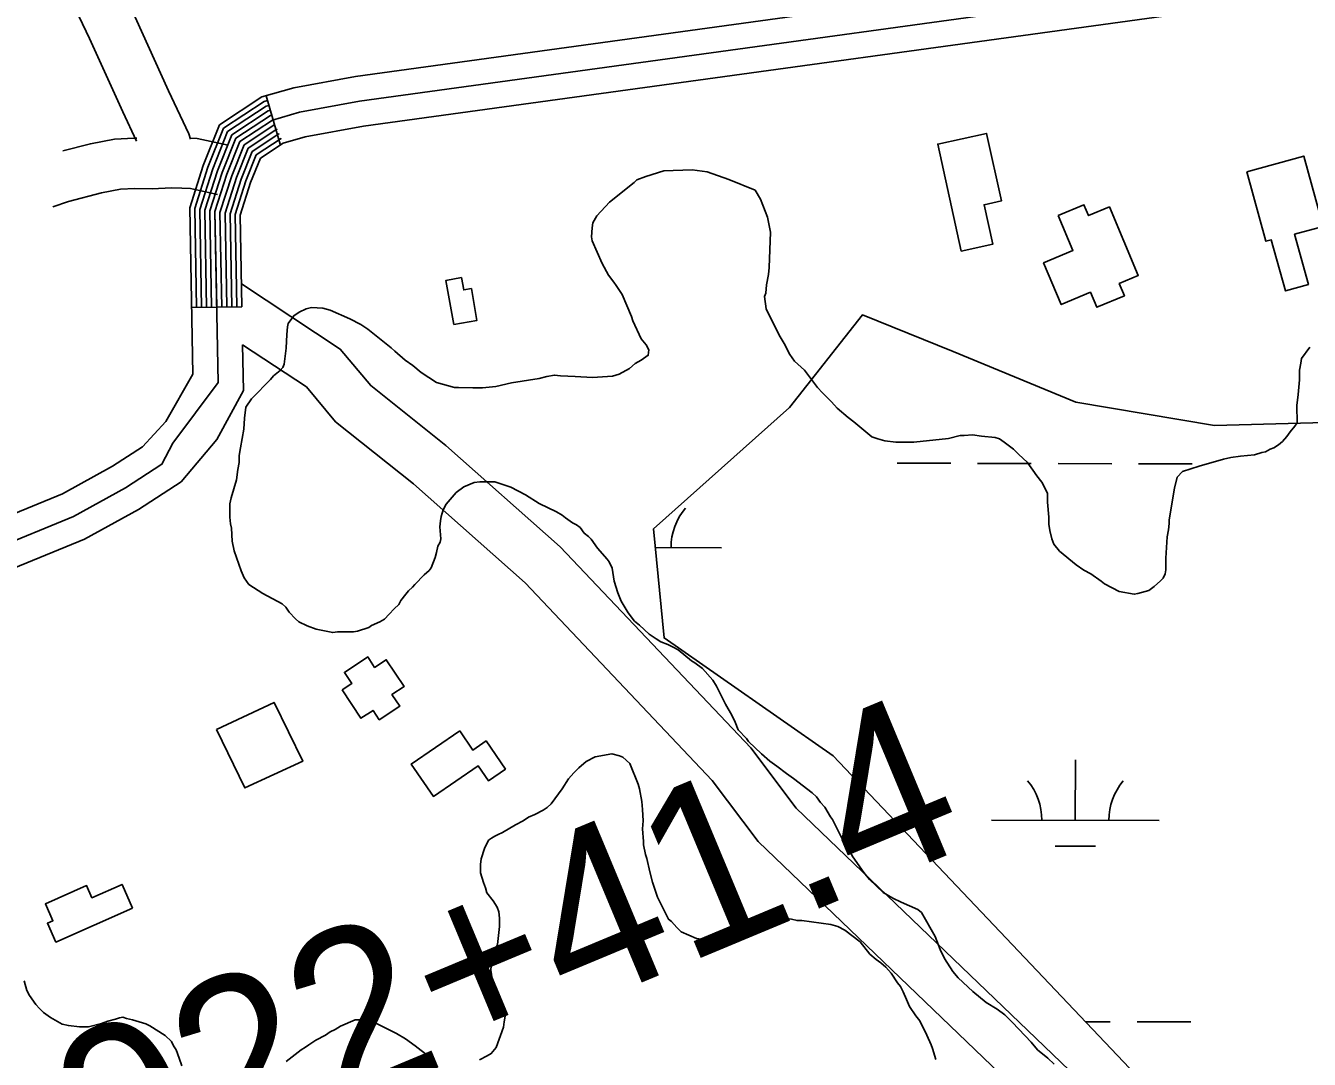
# Model space of a CAD drawing. Extents: x 3161514 to 3199414, y 831166 to 856601.
# Drawn here: x 3192163 to 3192928, y 849781 to 850398 of the extents above; entities that cross this region are included whole.
import ezdxf

# ---------------------------------------------------------------- set-up
doc = ezdxf.new("R2010")
doc.units = 0
for name, color, linetype in [('V-BLDG-OTLN', 7, 'Continuous'), ('V-ROAD-CNTR', 7, 'Continuous'), ('V-SITE-VEGE', 7, 'Continuous'), ('V-SURV-IDEN', 7, 'Continuous'), ('V-WETL-SWMP', 7, 'Continuous')]:
    doc.layers.add(name, color=color, linetype=linetype)

msp = doc.modelspace()

# ---------------------------------------------------------------- linework, layer by layer
at = {"layer": 'V-BLDG-OTLN'}
for points in [[(3192720.58, 850263.13), (3192706.58, 850326.93), (3192735.64, 850333.3), (3192744.49, 850292.99), (3192734.22, 850290.74), (3192739.38, 850267.25)], [(3192890.75, 850310.31), (3192924.8, 850319.75), (3192936.41, 850277.88), (3192919.28, 850273.12), (3192927.58, 850243.17), (3192913.8, 850239.34), (3192905.34, 850269.83), (3192902.22, 850268.97)], [(3192778.4, 850284.32), (3192793.72, 850290.79), (3192796.48, 850284.26), (3192808.86, 850289.49), (3192826.12, 850248.59), (3192814.73, 850243.78), (3192817.8, 850236.53), (3192801.38, 850229.6), (3192797.57, 850238.61), (3192780.15, 850231.25), (3192769.66, 850256.11), (3192787.18, 850263.5)], [(3192417.99, 850219.37), (3192413.35, 850245.67), (3192422.62, 850247.3), (3192423.92, 850239.97), (3192428.51, 850240.78), (3192431.86, 850221.82)], [(3192351.48, 850001.57), (3192357.17, 850005.33), (3192352.8, 850011.96), (3192366.75, 850021.16), (3192370.83, 850014.96), (3192377.78, 850019.54), (3192388.35, 850003.49), (3192381.18, 849998.76), (3192385.78, 849991.78), (3192373.58, 849983.73), (3192369.88, 849989.34), (3192362.66, 849984.59)], [(3192276.52, 849977.85), (3192310.93, 849994.09), (3192327.98, 849959.04), (3192293.4, 849943.11)], [(3192421.55, 849977.08), (3192429.35, 849965.68), (3192437.28, 849971.11), (3192448.78, 849954.3), (3192438.62, 849947.35), (3192432.48, 849956.32), (3192405.83, 849938.08), (3192392.67, 849957.32)], [(3192226.54, 849871.38), (3192180.78, 849851.16), (3192175.79, 849862.46), (3192179.05, 849863.91), (3192174.6, 849873.99), (3192199.15, 849884.84), (3192202.33, 849877.66), (3192220.26, 849885.58)]]:
    msp.add_lwpolyline(points, close=True, dxfattribs=at)
at = {"layer": 'V-ROAD-CNTR'}
for p, q in [((3192306.17, 850355.76), (3192314.5, 850326.94)), ((3192261.66, 850229.43), (3192291.65, 850229.98))]:
    msp.add_line(p, q, dxfattribs=at)
for points in [[(3191674.95, 849962.02), (3191692.09, 849963.19), (3191708.64, 849964.64), (3191727.85, 849967.77), (3191854.37, 850006.34), (3192137.62, 850099.17), (3192184.82, 850118.45), (3192214.59, 850134.84), (3192232.53, 850146.49), (3192246.31, 850161.5), (3192262.39, 850189.72), (3192260.57, 850288.88), (3192268.65, 850314.12), (3192278.34, 850338.31), (3192303.63, 850355.03), (3192322.6, 850360.51), (3192359.46, 850367.28), (3192952.17, 850448.95)], [(3192954.6, 850434.14), (3192361.84, 850352.46), (3192326.05, 850345.89), (3192309.99, 850341.25), (3192290.52, 850328.38), (3192282.77, 850309.04), (3192275.61, 850286.67), (3192277.48, 850184.87), (3192250.54, 850148.68), (3192244.03, 850136.07), (3192222.31, 850121.97), (3192191.29, 850104.89), (3192142.8, 850085.08), (3191858.89, 849992.03), (3191731.26, 849953.13), (3191710.5, 849949.74), (3191693.25, 849948.24), (3191672.21, 849946.8), (3191505.86, 849935.55)], [(3192291.65, 850229.98), (3192290.65, 850284.46), (3192296.9, 850303.95), (3192302.7, 850318.45), (3192316.36, 850327.48), (3192329.49, 850331.28), (3192364.22, 850337.65), (3192957.03, 850419.34)], [(3192261.04, 850329.89), (3192260.12, 850333.06), (3192247.93, 850358.72), (3192228.01, 850402.5), (3192223.85, 850411.32)], [(3192228.96, 850328.73), (3192220.72, 850346.07), (3192200.78, 850389.89), (3192194.68, 850402.84)], [(3192264.66, 850229.48), (3192263.57, 850288.44), (3192271.48, 850313.1), (3192280.77, 850336.32), (3192304.9, 850352.27), (3192307, 850352.88)], [(3192267.66, 850229.54), (3192266.58, 850288), (3192274.3, 850312.09), (3192283.21, 850334.34), (3192306.18, 850349.52), (3192307.83, 850350)], [(3192270.66, 850229.59), (3192269.59, 850287.56), (3192277.12, 850311.07), (3192285.65, 850332.35), (3192307.45, 850346.76), (3192308.67, 850347.12)], [(3192273.66, 850229.65), (3192272.6, 850287.11), (3192279.95, 850310.05), (3192288.08, 850330.37), (3192308.72, 850344.01), (3192309.5, 850344.23)], [(3192276.66, 850229.7), (3192275.61, 850286.67), (3192282.77, 850309.04), (3192290.52, 850328.38), (3192309.99, 850341.25), (3192310.33, 850341.35)], [(3192279.65, 850229.76), (3192278.62, 850286.23), (3192285.6, 850308.02), (3192292.96, 850326.39), (3192311.27, 850338.5), (3192311.17, 850338.47)], [(3192282.65, 850229.81), (3192281.63, 850285.79), (3192288.42, 850307), (3192295.39, 850324.41), (3192312.54, 850335.74), (3192312, 850335.59)], [(3192229.16, 850330.43), (3192227.47, 850330.47), (3192215.7, 850329.82), (3192201.39, 850327.09), (3192184.88, 850322.8)], [(3192283.57, 850326.18), (3192265.03, 850330.25), (3192261.01, 850330.43)], [(3192285.65, 850229.87), (3192284.63, 850285.35), (3192291.25, 850305.99), (3192297.83, 850322.42), (3192313.81, 850332.99), (3192312.83, 850332.71)], [(3192288.65, 850229.92), (3192287.64, 850284.9), (3192294.07, 850304.97), (3192300.27, 850320.44), (3192315.09, 850330.23), (3192313.67, 850329.82)], [(3192277.14, 850296.87), (3192261.1, 850300.39), (3192255.98, 850300.63), (3192249.75, 850300.75), (3192238.18, 850300.17), (3192227.9, 850300.45), (3192219.35, 850299.97), (3192207.97, 850297.81), (3192188.36, 850292.71), (3192178.96, 850289.52)], [(3192291.4, 850243.66), (3192350.34, 850204.74), (3192368.52, 850182.96), (3192413.23, 850147.26), (3192481.4, 850086.9), (3192595.04, 849967.01), (3192622.1, 849931.1), (3192809.51, 849751.1), (3193069.37, 849492.89), (3193097.91, 849394.12), (3193110.64, 849349.05)], [(3191363.32, 849880.36), (3191367.14, 849883.36), (3191406.56, 849895.31), (3191508.2, 849920.68), (3191673.23, 849931.83), (3191694.41, 849933.28), (3191712.36, 849934.85), (3191734.68, 849938.49), (3191863.42, 849977.73), (3192147.98, 850070.99), (3192197.77, 850091.33), (3192230.02, 850109.09), (3192255.54, 850125.66), (3192276.79, 850150.78), (3192292.57, 850180.03), (3192292.07, 850207.27)], [(3192292.07, 850207.27), (3192330.13, 850182.14), (3192347.43, 850161.41), (3192393.91, 850124.3), (3192460.53, 850065.31), (3192572.1, 849947.6), (3192599.58, 849911.13), (3192788.55, 849729.64), (3193042.71, 849477.09), (3193069.06, 849385.88), (3193081.77, 849340.89)]]:
    msp.add_lwpolyline(points, dxfattribs=at)
at = {"layer": 'V-SITE-VEGE'}
for points in [[(3192844.5, 850100.71), (3192844.11, 850097.01), (3192843.31, 850092.88), (3192842.56, 850080.12), (3192842.6, 850073.12), (3192842.2, 850070.65), (3192840.98, 850068.17), (3192839.34, 850066.51), (3192835.66, 850063.2), (3192832.38, 850060.71), (3192825.8, 850059.03), (3192823.74, 850058.6), (3192814.68, 850060.2), (3192806.01, 850064.68), (3192803.94, 850066.31), (3192797.74, 850070.81), (3192793.61, 850072.84), (3192789.06, 850076.11), (3192779.13, 850084.29), (3192775.82, 850088.39), (3192774.56, 850091.67), (3192773.3, 850096.61), (3192772.87, 850100.31), (3192772.84, 850104.43), (3192771.97, 850113.48), (3192771.94, 850118.83), (3192768.61, 850125.4), (3192765.71, 850129.09), (3192759.9, 850137.29), (3192754.93, 850141.79), (3192751.62, 850145.06), (3192746.24, 850149.15), (3192743.35, 850151.19), (3192740.88, 850152), (3192732.64, 850152.78), (3192727.28, 850153.57), (3192722.34, 850153.13), (3192719.87, 850153.12), (3192712.88, 850151.43), (3192692.31, 850149.26), (3192681.61, 850149.2), (3192675.02, 850149.98), (3192670.89, 850151.2), (3192667.18, 850152.41), (3192656.43, 850161.41), (3192653.12, 850163.86), (3192646.5, 850169.58), (3192643.18, 850173.27), (3192637.8, 850178.59), (3192634.9, 850181.87), (3192627.02, 850192.12), (3192621.23, 850197.44), (3192618.32, 850201.54), (3192614.99, 850208.11), (3192612.08, 850213.03), (3192604.17, 850228.63), (3192603.31, 850236.04), (3192604.12, 850238.1), (3192604.5, 850243.04), (3192605.7, 850249.22), (3192606.09, 850253.34), (3192606.79, 850274.34), (3192605.1, 850283.39), (3192600.92, 850294.07), (3192597.6, 850299.41), (3192581.92, 850305.9), (3192569.13, 850310.36), (3192560.06, 850311.54), (3192543.19, 850311.04), (3192532.5, 850307.68), (3192527.16, 850305.59), (3192525.52, 850303.94), (3192510.77, 850292.33), (3192503.4, 850284.05), (3192500.96, 850279.92), (3192500.56, 850277.04), (3192500.18, 850271.68), (3192500.61, 850269.22), (3192506.45, 850255.66), (3192510.19, 850248.69), (3192513.51, 850244.59), (3192514.75, 850242.54), (3192518.49, 850237.2), (3192523.92, 850224.06), (3192524.75, 850221.6), (3192529.75, 850210.92), (3192532.66, 850207.23), (3192534.32, 850204.36), (3192533.93, 850201.06), (3192529.83, 850198.16), (3192526.13, 850196.08), (3192522.85, 850193.18), (3192516.7, 850189.85), (3192512.59, 850188.59), (3192500.65, 850187.7), (3192490.36, 850188.46), (3192481.71, 850188.83), (3192478, 850189.22), (3192473.48, 850188.37), (3192468.96, 850187.11), (3192452.5, 850184.55)], [(3192452.5, 850184.55), (3192443.05, 850182.43), (3192435.23, 850181.57), (3192429.46, 850181.54), (3192420.82, 850181.9), (3192418.35, 850181.88), (3192407.63, 850184.7), (3192398.54, 850190.83), (3192393.57, 850194.92), (3192389.02, 850198.19), (3192382.82, 850203.5), (3192380.75, 850205.55), (3192366.69, 850216.59), (3192362.56, 850219.44), (3192355.95, 850222.7), (3192344.39, 850227.99), (3192339.86, 850229.2), (3192333.27, 850229.57), (3192329.98, 850228.73), (3192325.88, 850226.65), (3192322.59, 850224.57), (3192319.32, 850220.02), (3192318.92, 850217.96), (3192318.54, 850213.43), (3192318.17, 850205.2), (3192316.99, 850195.72), (3192316.18, 850193.66), (3192314.54, 850192), (3192310.45, 850188.69), (3192308.81, 850186.62), (3192297.76, 850175.44), (3192297.49, 850175.05), (3192294.08, 850170.07), (3192293.29, 850163.47), (3192292.92, 850156.89), (3192290.93, 850145.76), (3192290.13, 850141.22), (3192290.15, 850137.11), (3192289.35, 850132.98), (3192288.56, 850126.81), (3192285.33, 850116.08), (3192284.53, 850112.37), (3192284.57, 850104.56), (3192285, 850100.44), (3192285.43, 850097.97), (3192285.89, 850090.15), (3192287.15, 850084.39), (3192291.34, 850072.48), (3192293.01, 850068.37), (3192295.91, 850064.27), (3192304.18, 850058.96), (3192315.74, 850052.85), (3192317.81, 850050.81), (3192319.88, 850047.94), (3192323.61, 850043.84), (3192325.68, 850042.21), (3192330.63, 850039.76), (3192336, 850037.73), (3192345.89, 850035.73), (3192348.77, 850036.16), (3192358.24, 850036.21), (3192360.71, 850036.64), (3192367.28, 850038.73), (3192368.92, 850039.98), (3192373.85, 850042.07), (3192376.72, 850043.73), (3192379.58, 850046.63), (3192382.45, 850049.94), (3192385.32, 850052.42), (3192386.54, 850054.9), (3192389.4, 850058.62), (3192391.04, 850060.69), (3192393.49, 850062.76), (3192394.72, 850064.42), (3192400.45, 850070.21), (3192403.32, 850072.7), (3192404.54, 850074.35), (3192406.98, 850080.54), (3192407.79, 850083.43), (3192408.59, 850087.14), (3192409.81, 850089.61), (3192410.21, 850091.68), (3192409.76, 850098.67), (3192410.15, 850102.38), (3192410.55, 850104.85), (3192411.76, 850108.97), (3192413.39, 850112.28), (3192419.52, 850119.31), (3192424.03, 850122.63), (3192430.2, 850125.14), (3192433.49, 850125.57), (3192442.54, 850125.62), (3192452.03, 850122.38), (3192460.7, 850117.9), (3192468.97, 850112.59), (3192479.29, 850107.71), (3192482.59, 850105.67), (3192484.66, 850104.04), (3192488.79, 850101.18), (3192491.27, 850099.96), (3192493.34, 850098.32)], [(3192928.31, 850205.76), (3192923.4, 850199.14), (3192923.01, 850196.26), (3192922.21, 850192.14), (3192922.24, 850186.37), (3192921.47, 850177.72), (3192920.68, 850171.13), (3192920.74, 850160.84), (3192919.51, 850158.77), (3192916.65, 850155.46), (3192914.61, 850152.57), (3192912.16, 850149.67), (3192909.7, 850147.6), (3192906.83, 850145.94), (3192904.77, 850145.1), (3192901.9, 850143.44), (3192899.84, 850143.02), (3192895.32, 850141.76), (3192887.09, 850140.89), (3192881.33, 850140.03), (3192876.81, 850139.18), (3192862.42, 850134.99), (3192852.56, 850131.64), (3192849.29, 850128.32), (3192847.68, 850121.73), (3192845.3, 850107.6), (3192844.49, 850102.77), (3192844.5, 850100.71)], [(3192493.34, 850098.32), (3192495.83, 850095.04), (3192498.31, 850093), (3192499.96, 850091.36), (3192503.7, 850086.03), (3192509.5, 850079.47), (3192510.74, 850077.83), (3192512.41, 850074.14), (3192513.69, 850066.33), (3192515.79, 850059.33), (3192517.88, 850054.41), (3192522.03, 850047.43), (3192525.76, 850042.51), (3192528.66, 850040.06), (3192534.45, 850034.74), (3192538.59, 850031.88), (3192541.48, 850030.25), (3192545.6, 850028.62), (3192548.91, 850027), (3192551.8, 850025.37), (3192559.66, 850018.82), (3192561.72, 850017.6), (3192566.27, 850014.33), (3192572.48, 850007.37), (3192574.56, 850003.67), (3192579.98, 849993), (3192583.72, 849986.44), (3192585.8, 849982.33), (3192587.47, 849977.81), (3192592.44, 849972.49), (3192593.69, 849970.85), (3192601.55, 849963.48), (3192606.52, 849958.98), (3192610.65, 849956.12), (3192616.44, 849951.63), (3192620.57, 849948.77), (3192631.73, 849940.18), (3192634.22, 849937.73), (3192636.71, 849934.45), (3192639.19, 849931.58), (3192642.52, 849925.84), (3192643.77, 849924.2), (3192648.76, 849914.34), (3192655.83, 849902.03), (3192662.47, 849892.6), (3192665.79, 849888.5), (3192674.06, 849880.73), (3192679.85, 849877.47), (3192684.8, 849875.03), (3192694.71, 849870.55), (3192696.78, 849868.92), (3192705.09, 849854.55), (3192708.02, 849846.75), (3192710.52, 849841.41), (3192715.5, 849833.62), (3192718.81, 849829.93), (3192727.51, 849821.74), (3192735.37, 849815.2), (3192741.98, 849811.12), (3192746.52, 849807.85), (3192751.08, 849803.35), (3192762.26, 849791.47), (3192765.99, 849786.97), (3192772.19, 849782.06), (3192775.92, 849778.38)], [(3192705.5, 849781.27), (3192703.41, 849787.85), (3192702.58, 849789.9), (3192700.07, 849795.65), (3192695.91, 849804.28), (3192693.42, 849807.14), (3192689.68, 849812.89), (3192688.01, 849816.99), (3192685.93, 849821.51), (3192684.26, 849824.79), (3192682.6, 849826.84), (3192678.87, 849832.59), (3192675.55, 849836.27), (3192672.65, 849838.73), (3192669.76, 849840.77), (3192666.04, 849844.04), (3192660.23, 849851.42), (3192651.14, 849858.37), (3192647.01, 849860.4), (3192642.89, 849861.61), (3192625.58, 849863.99), (3192622.7, 849863.97), (3192619.4, 849864.78), (3192616.52, 849865.17), (3192614.45, 849865.98), (3192606.21, 849867.17), (3192600.04, 849866.72), (3192596.75, 849865.47), (3192593.88, 849863.39), (3192586.5, 849857.59), (3192584.05, 849855.52), (3192581.58, 849854.27), (3192577.47, 849852.6), (3192573.77, 849851.75), (3192562.65, 849853.34), (3192553.57, 849857.4), (3192551.09, 849859.86), (3192547.77, 849863.55), (3192546.12, 849864.77), (3192539.46, 849877.91), (3192536.52, 849886.95), (3192534.84, 849893.11), (3192533.15, 849900.93), (3192532.31, 849903.39), (3192531.05, 849909.15), (3192531.03, 849911.21), (3192530.58, 849918.62), (3192530.96, 849923.56), (3192530.52, 849930.14), (3192530.08, 849935.08), (3192528.8, 849942.49), (3192527.96, 849945.36), (3192522.95, 849957.69), (3192518.81, 849961.37), (3192516.75, 849962.18), (3192512.21, 849963.39), (3192502.34, 849961.69), (3192497.01, 849958.77), (3192492.5, 849955.05), (3192489.63, 849952.15), (3192486.36, 849948.42), (3192482.69, 849942.64), (3192476.15, 849933.54), (3192473.69, 849931.47), (3192471.23, 849929.81), (3192466.3, 849927.31), (3192462.61, 849925.64), (3192459.33, 849923.57), (3192454.81, 849921.07), (3192447.02, 849916.5), (3192444.55, 849915.25), (3192442.5, 849914.41), (3192440.45, 849913.17), (3192438.81, 849911.92), (3192436.36, 849906.97), (3192434.34, 849900.78), (3192433.95, 849897.49), (3192433.98, 849892.55), (3192435.66, 849886.79), (3192436.91, 849883.51), (3192437.75, 849880.63), (3192441.48, 849875.71), (3192443.98, 849872.02), (3192444.81, 849869.14), (3192445.25, 849865.44), (3192445.27, 849860.5)], [(3192445.27, 849860.5), (3192444.1, 849849.79), (3192442.07, 849845.25), (3192440.45, 849839.89), (3192440.07, 849834.53), (3192440.92, 849829.19), (3192442.19, 849824.25), (3192443.02, 849821.79), (3192443.86, 849818.5), (3192448.86, 849808.23), (3192448.06, 849803.7), (3192447.67, 849800.4), (3192443.21, 849788.44), (3192440.35, 849784.72), (3192437.89, 849783.47), (3192433.37, 849780.97)], [(3192254.28, 849782.02), (3192252.6, 849786.95), (3192250.94, 849789.41), (3192249.69, 849791.88), (3192245.97, 849795.56), (3192236.88, 849801.27), (3192234.4, 849802.49), (3192226.56, 849804.92), (3192222.85, 849805.72), (3192220.79, 849806.53), (3192218.73, 849806.11), (3192216.27, 849805.27), (3192211.75, 849804.01), (3192208.05, 849802.76), (3192200.24, 849800.65), (3192194.89, 849800.62), (3192188.3, 849801.41), (3192184.58, 849802.21), (3192177.56, 849806.29), (3192173.43, 849809.15), (3192170.95, 849811.6), (3192168.87, 849814.06), (3192165.14, 849819.39), (3192163.48, 849822.27), (3192161.8, 849828.02)], [(3192405.79, 849780.82), (3192402.89, 849783.27), (3192395.04, 849789.4), (3192389.25, 849793.49), (3192383.88, 849796.75), (3192371.49, 849802.86), (3192367.37, 849804.07), (3192362.01, 849804.86), (3192359.13, 849804.84), (3192350.51, 849801.09), (3192347.23, 849799.01), (3192344.35, 849797.76), (3192341.48, 849795.69), (3192335.73, 849792.77), (3192331.63, 849789.87), (3192329.58, 849788.62), (3192327.12, 849786.96), (3192318.1, 849779.91)], [(3192255.95, 849777.5), (3192254.28, 849782.02)]]:
    msp.add_lwpolyline(points, dxfattribs=at)
at = {"layer": 'V-WETL-SWMP'}
for p, q in [((3192682.31, 850136.72), (3192714.31, 850136.63)), ((3192730.31, 850136.59), (3192762.31, 850136.5)), ((3192778.31, 850136.46), (3192810.31, 850136.37)), ((3192826.31, 850136.32), (3192858.31, 850136.23)), ((3192538.24, 850086.38), (3192577.58, 850086.27)), ((3192788.57, 849923.82), (3192788.67, 849959.82)), ((3192738.57, 849923.96), (3192838.57, 849923.68)), ((3192776.53, 849908.42), (3192800.53, 849908.36)), ((3192794.66, 849803.73), (3192809.39, 849803.69)), ((3192825.39, 849803.65), (3192857.39, 849803.56))]:
    msp.add_line(p, q, dxfattribs=at)
msp.add_lwpolyline([(3193562.43, 850455.91), (3193346.07, 850288.7), (3193231.97, 850175.45), (3193111.98, 850170.55), (3192966.64, 850161.82), (3192871.49, 850159.17), (3192788.94, 850172.99), (3192715.81, 850203.24), (3192661.76, 850225.15), (3192618.19, 850169.92), (3192537.17, 850097.57), (3192543.35, 850032.57), (3192644.19, 849962.29), (3192887.23, 849706.17), (3193051.47, 849549.53), (3193227.87, 849391.9), (3193470.51, 849207.68), (3193731.54, 849042.59)], dxfattribs=at)
for centre, start, end in [((3192582.82, 850086.73), 139.06988, 180.61354), ((3192733.33, 849924.45), 359.06989, 40.61354), ((3192843.81, 849924.14), 139.06988, 180.61354)]:
    msp.add_arc(centre, 35.25, start, end, dxfattribs=at)

# ---------------------------------------------------------------- texts
at = {"layer": 'V-SURV-IDEN'}
msp.add_text('922+41.4', height=100, rotation=22.64455, dxfattribs=at).set_placement((3192209.22, 849693.23))

doc.saveas('drawing.dxf')
